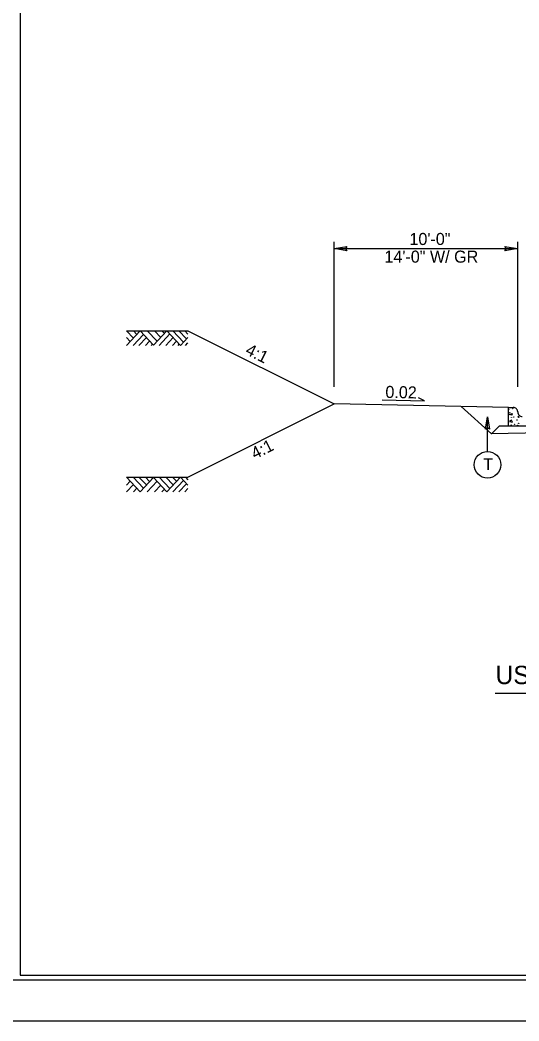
# Model space of a CAD drawing. Extents: x 1901670 to 1902225, y 193498 to 194278.
# Drawn here: x 1901982.5 to 1902009.7, y 193498 to 193552.5 of the extents above; entities that cross this region are included whole.
import ezdxf

# ---------------------------------------------------------------- set-up
doc = ezdxf.new("R2010")
doc.units = 0
for name, color, linetype in [('Old_Level_1', 7, 'Continuous'), ('Old_Level_11', 7, 'Continuous'), ('Old_Level_2', 7, 'Continuous'), ('Old_Level_20', 7, 'Continuous'), ('Prop Dimension', 7, 'Continuous'), ('Sheet Border Standard 30in CELL', 7, 'Continuous'), ('Sheet Cutting Line CELL', 7, 'Continuous'), ('Sheet Plot Border Inside CELL', 7, 'Continuous'), ('Sheet Plot Border Outside CELL', 7, 'Continuous'), ('Typical Curb CELL', 7, 'Continuous'), ('Typical Pavement Slope CELL', 7, 'Continuous'), ('Typical Terminator CELL', 7, 'Continuous')]:
    doc.layers.add(name, color=color, linetype=linetype)

# ---------------------------------------------------------------- blocks, each defined once
blk = doc.blocks.new('TERMINATOR')
at = {"layer": 'Typical Terminator CELL'}
blk.add_lwpolyline([(-0.469, 0.081), (0, 0), (-0.471, -0.083), (-0.411, 0)], close=True, dxfattribs=at)

msp = doc.modelspace()

# ---------------------------------------------------------------- linework, layer by layer
at = {"layer": 'Old_Level_1'}
for p, q in [((1901988.322, 193535.554), (1901988.697, 193535.151)), ((1901988.322, 193534.749), (1901989.064, 193535.546)), ((1901988.696, 193534.749), (1901989.25, 193535.345)), ((1901988.697, 193535.554), (1901988.884, 193535.353)), ((1901989.064, 193535.546), (1901989.788, 193534.767)), ((1901989.455, 193535.554), (1901989.988, 193534.981)), ((1901989.788, 193534.767), (1901990.519, 193535.553)), ((1901989.853, 193535.554), (1901990.186, 193535.195)), ((1901990.098, 193534.749), (1901990.684, 193535.377)), ((1901990.255, 193535.554), (1901990.388, 193535.411)), ((1901990.519, 193535.553), (1901991.26, 193534.757)), ((1901990.841, 193535.554), (1901991.421, 193534.931)), ((1901991.174, 193535.554), (1901991.588, 193535.11)), ((1901991.494, 193535.554), (1901991.664, 193535.371)), ((1901988.322, 193535.192), (1901988.528, 193534.97)), ((1901989.005, 193534.749), (1901989.406, 193535.178)), ((1901989.352, 193534.749), (1901989.579, 193534.992)), ((1901989.663, 193534.749), (1901989.734, 193534.825)), ((1901990.468, 193534.749), (1901990.868, 193535.178)), ((1901990.834, 193534.749), (1901991.051, 193534.982)), ((1901991.129, 193534.749), (1901991.198, 193534.823)), ((1901991.26, 193534.757), (1901991.664, 193535.192)), ((1901991.53, 193534.749), (1901991.664, 193534.892)), ((1902002.235, 193531.794), (1902004.55, 193531.746)), ((1902004.55, 193531.746), (1902004.217, 193531.913)), ((1902006.54, 193531.437), (1902008.198, 193529.952)), ((1902008.621, 193530.375), (1902008.198, 193529.952)), ((1902025.621, 193530.301), (1902008.198, 193529.952)), ((1902008.621, 193530.375), (1902009.121, 193530.385)), ((1901988.322, 193527.597), (1901989.064, 193526.8)), ((1901988.696, 193527.597), (1901989.25, 193527.001)), ((1901989.005, 193527.597), (1901989.406, 193527.168)), ((1901989.352, 193527.597), (1901989.579, 193527.354)), ((1901989.663, 193527.597), (1901989.734, 193527.521)), ((1901990.098, 193527.597), (1901990.684, 193526.969)), ((1901990.468, 193527.597), (1901990.868, 193527.168)), ((1901990.519, 193526.793), (1901991.26, 193527.589)), ((1901990.834, 193527.597), (1901991.051, 193527.364)), ((1901991.129, 193527.597), (1901991.198, 193527.523)), ((1901991.26, 193527.589), (1901991.664, 193527.154)), ((1901991.53, 193527.597), (1901991.664, 193527.454)), ((1901988.322, 193527.154), (1901988.528, 193527.376)), ((1901988.322, 193526.792), (1901988.697, 193527.195)), ((1901989.064, 193526.8), (1901989.788, 193527.579)), ((1901989.455, 193526.792), (1901989.988, 193527.365)), ((1901989.788, 193527.579), (1901990.519, 193526.793)), ((1901989.853, 193526.792), (1901990.186, 193527.151)), ((1901990.841, 193526.792), (1901991.421, 193527.415)), ((1901991.174, 193526.792), (1901991.588, 193527.236)), ((1901988.697, 193526.792), (1901988.884, 193526.993)), ((1901990.255, 193526.792), (1901990.388, 193526.935)), ((1901991.494, 193526.792), (1901991.664, 193526.975))]:
    msp.add_line(p, q, dxfattribs=at)
at = {"layer": 'Old_Level_11'}
for p, q in [((1902007.975, 193528.993), (1902007.975, 193530.867)), ((1902008.39, 193515.839), (1902029.517, 193515.839))]:
    msp.add_line(p, q, dxfattribs=at)
msp.add_lwpolyline([(1902007.859, 193530.195), (1902007.975, 193530.867), (1902008.094, 193530.192), (1902007.975, 193530.277)], close=True, dxfattribs=at)
msp.add_circle((1902007.975, 193528.267), 0.725, dxfattribs=at)
at = {"layer": 'Prop Dimension'}
for p, q in [((1901999.621, 193532.506), (1901999.621, 193540.389)), ((1902009.621, 193532.506), (1902009.621, 193540.389)), ((1901999.621, 193540.019), (1902009.621, 193540.019))]:
    msp.add_line(p, q, dxfattribs=at)
at = {"layer": 'Sheet Border Standard 30in CELL'}
msp.add_lwpolyline([(1902132.544, 193605.514), (1901982.544, 193605.514), (1901982.544, 193500.514), (1902132.544, 193500.514)], close=True, dxfattribs=at)
at = {"layer": 'Sheet Cutting Line CELL'}
msp.add_line((1901965.844, 193498.014), (1902134.244, 193498.014), dxfattribs=at)
at = {"layer": 'Sheet Plot Border Inside CELL'}
msp.add_lwpolyline([(1902133.794, 193605.769), (1901967.144, 193605.769), (1901967.144, 193500.259), (1902133.794, 193500.259)], close=True, dxfattribs=at)
at = {"layer": 'Sheet Plot Border Outside CELL'}
msp.add_lwpolyline([(1902134.244, 193608.014), (1901965.844, 193608.014), (1901965.844, 193498.014), (1902134.244, 193498.014)], close=True, dxfattribs=at)
at = {"layer": 'Typical Curb CELL'}
for p, q in [((1902009.121, 193530.385), (1902009.121, 193531.385)), ((1902009.121, 193531.385), (1902009.381, 193531.385)), ((1902009.157, 193531.007), (1902009.312, 193531.052)), ((1902009.295, 193530.961), (1902009.157, 193531.007)), ((1902009.312, 193531.052), (1902009.295, 193530.961)), ((1902009.621, 193531.135), (1902009.621, 193531.146)), ((1902009.121, 193530.385), (1902011.621, 193530.385)), ((1902009.283, 193530.688), (1902009.18, 193530.613)), ((1902009.18, 193530.613), (1902009.346, 193530.574)), ((1902009.346, 193530.574), (1902009.283, 193530.688))]:
    msp.add_line(p, q, dxfattribs=at)
for centre in [(1902009.134, 193531.275), (1902009.186, 193531.092), (1902009.351, 193531.309), (1902009.403, 193530.87), (1902009.66, 193530.898), (1902009.677, 193530.848), (1902009.266, 193530.431), (1902009.283, 193530.819), (1902009.437, 193530.471), (1902009.58, 193530.705), (1902009.614, 193530.408), (1902009.671, 193530.523)]:
    msp.add_circle(centre, 0.00802, dxfattribs=at)
for centre, start, end in [((1902009.381, 193531.146), 0.0002, 90.0002), ((1902009.86, 193531.135), 180.0002, 272.3846)]:
    msp.add_arc(centre, 0.24, start, end, dxfattribs=at)
at = {"layer": 'Typical Pavement Slope CELL'}
for p in [(1901991.664, 193535.554), (1901991.664, 193527.597), (1902009.121, 193531.385)]:
    msp.add_line(p, (1901999.621, 193531.575), dxfattribs=at)
for points in [[(1901988.322, 193535.554), (1901991.664, 193535.554)], [(1901988.322, 193527.597), (1901991.664, 193527.597)]]:
    msp.add_lwpolyline(points, dxfattribs=at)

# ---------------------------------------------------------------- block references
at = {"layer": 'Prop Dimension', "xscale": 1.5, "yscale": 1.5, "rotation": 180}
msp.add_blockref('TERMINATOR', (1901999.621, 193540.019), dxfattribs=at)
at = {"layer": 'Prop Dimension', "xscale": 1.5, "yscale": 1.5}
msp.add_blockref('TERMINATOR', (1902009.621, 193540.019), dxfattribs=at)

# ---------------------------------------------------------------- texts
at = {"layer": 'Old_Level_1'}
for rotation, p in [(333.4349, (1901994.746, 193534.302)), (26.5651, (1901995.312, 193528.548))]:
    msp.add_text('4:1', height=0.656, rotation=rotation, dxfattribs=at).set_placement(p)
at = {"layer": 'Old_Level_11'}
msp.add_text('USE TYPICAL SECTION NO.  13:', height=1, dxfattribs=at).set_placement((1902008.415, 193516.333))
at = {"layer": 'Old_Level_2'}
msp.add_text('0.02', height=0.656, rotation=358.8084, dxfattribs=at).set_placement((1902002.412, 193531.902))
at = {"layer": 'Old_Level_20'}
msp.add_text('T', height=0.649, dxfattribs=at).set_placement((1902007.747, 193527.974))
at = {"layer": 'Prop Dimension'}
for s, p in [('10\'-0" ', (1902003.727, 193540.217)), ('14\'-0" W/ GR ', (1902002.365, 193539.256))]:
    msp.add_text(s, height=0.656, dxfattribs=at).set_placement(p)

doc.saveas('drawing.dxf')
